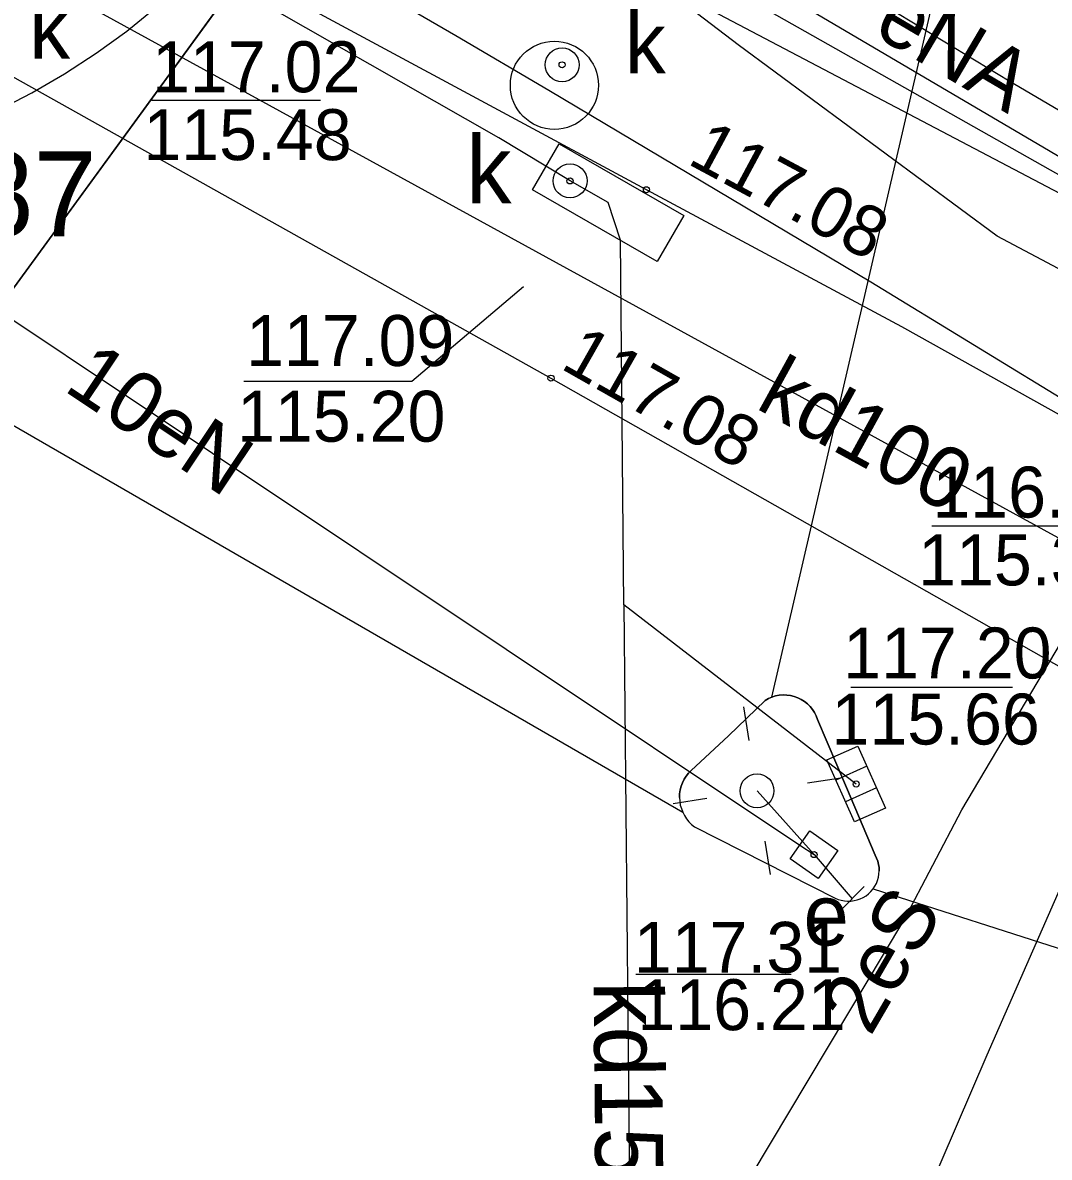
# Model space of a CAD drawing. Extents: x 6434771 to 6436222, y 5663454 to 5664782.
# Drawn here: x 6435485.21 to 6435500.32, y 5663737.33 to 5663754.05 of the extents above; entities that cross this region are included whole.
import ezdxf

# ---------------------------------------------------------------- set-up
doc = ezdxf.new("R2010")
doc.units = 0
for name, color, linetype in [('Warstwa 1', 7, 'Continuous'), ('Warstwa 10', 7, 'Continuous'), ('Warstwa 11', 7, 'Continuous'), ('Warstwa 12', 7, 'Continuous'), ('Warstwa 13', 7, 'Continuous'), ('Warstwa 14', 7, 'Continuous'), ('Warstwa 15', 7, 'Continuous'), ('Warstwa 2', 7, 'Continuous'), ('Warstwa 20', 7, 'Continuous'), ('Warstwa 25', 7, 'Continuous'), ('Warstwa 37', 7, 'Continuous'), ('Warstwa 4', 7, 'Continuous'), ('Warstwa 5', 7, 'Continuous'), ('Warstwa 6', 7, 'Continuous'), ('Warstwa 7', 7, 'Continuous'), ('Warstwa 8', 7, 'Continuous'), ('Warstwa 9', 7, 'Continuous')]:
    doc.layers.add(name, color=color, linetype=linetype)

msp = doc.modelspace()

# ---------------------------------------------------------------- linework, layer by layer
at = {"layer": 'Warstwa 1'}
msp.add_line((6435470.997, 5663730.839), (6435492.76, 5663760.678), dxfattribs=at)
msp.add_line((6435470.997, 5663730.839), (6435492.76, 5663760.678), dxfattribs=at)
at = {"layer": 'Warstwa 10'}
for points in [[(6435502.906, 5663749.121), (6435499.556, 5663750.9), (6435495.743, 5663753.719), (6435493.141, 5663755.707), (6435491.655, 5663756.793), (6435490.221, 5663758.921), (6435486.904, 5663760.627), (6435486.285, 5663762.762), (6435485.976, 5663763.923), (6435485.818, 5663764.186), (6435485.135, 5663764.694), (6435482.837, 5663765.932), (6435479.068, 5663767.917), (6435476.526, 5663769.325), (6435473.404, 5663770.811), (6435468.702, 5663773.586), (6435464.325, 5663776.057), (6435462.108, 5663777.322), (6435461.653, 5663777.543)], [(6435491.642, 5663729.15), (6435493.185, 5663732.067), (6435495.933, 5663737.058), (6435498.182, 5663740.819), (6435499.036, 5663742.451), (6435501.096, 5663745.926), (6435502.906, 5663749.121)]]:
    msp.add_lwpolyline(points, dxfattribs=at)
at = {"layer": 'Warstwa 11'}
msp.add_lwpolyline([(6435496.8, 5663742.14), (6435497.21, 5663741.85), (6435496.92, 5663741.44), (6435496.51, 5663741.73)], close=True, dxfattribs=at)
at = {"layer": 'Warstwa 12'}
for points in [[(6435412.416, 5663810.129), (6435415.262, 5663808.591), (6435421.094, 5663805.32), (6435424.188, 5663803.517), (6435431.948, 5663798.988), (6435438.536, 5663795.223), (6435441.881, 5663793.352), (6435446.715, 5663790.663), (6435457.328, 5663784.61), (6435464.987, 5663780.22), (6435463.498, 5663777.893), (6435461.812, 5663775.135), (6435461.782, 5663774.97), (6435462.658, 5663774.462), (6435473.19, 5663768.188), (6435476.931, 5663765.97), (6435482.323, 5663762.76), (6435492.41, 5663756.825), (6435500.228, 5663752.215), (6435504.143, 5663749.906), (6435504.224, 5663749.74), (6435501.475, 5663743.555), (6435499.406, 5663738.834), (6435496.272, 5663731.55)], [(6435438.167, 5663790.427), (6435446.614, 5663785.109), (6435451.556, 5663782.005), (6435454.233, 5663780.342), (6435458.389, 5663777.624), (6435464.462, 5663773.711), (6435472.677, 5663768.319), (6435479.522, 5663763.835), (6435480.836, 5663762.948), (6435481.551, 5663762.691), (6435484.696, 5663761.854), (6435485.962, 5663761.548), (6435490.821, 5663758.551), (6435495.359, 5663755.846), (6435499.735, 5663753.191), (6435502.687, 5663751.449)], [(6435442.544, 5663789.36), (6435443.777, 5663789.072), (6435448.527, 5663785.183), (6435453.767, 5663780.876), (6435459.724, 5663776.053), (6435465.061, 5663771.72), (6435465.318, 5663771.496), (6435465.657, 5663771.329), (6435465.989, 5663771.156), (6435469.488, 5663769.201), (6435479.699, 5663763.466), (6435490.921, 5663757.208), (6435506.023, 5663748.663), (6435506.188, 5663748.56), (6435506.85, 5663748.207)], [(6435502.7, 5663750.36), (6435478.28, 5663763.2), (6435478.2, 5663764.06), (6435473.666, 5663766.409), (6435472.759, 5663766.93), (6435472.485, 5663766.476), (6435470.728, 5663763.353), (6435468.793, 5663760.079), (6435466.125, 5663761.563), (6435459.946, 5663764.962), (6435453.657, 5663768.526), (6435448.562, 5663771.382), (6435445.748, 5663772.936), (6435441.425, 5663775.193), (6435440.25, 5663775.771), (6435438.278, 5663777.085), (6435429.834, 5663782.097), (6435428.021, 5663783.167), (6435426.875, 5663783.934), (6435418.642, 5663788.513)], [(6435479.35, 5663753.48), (6435496.65, 5663741.93), (6435496.86, 5663741.79)], [(6435496.86, 5663741.79), (6435496.02, 5663742.73)], [(6435496.86, 5663741.79), (6435497.42, 5663741.14)]]:
    msp.add_lwpolyline(points, dxfattribs=at)
at = {"layer": 'Warstwa 14'}
for p, q in [((6435489.595, 5663752.9), (6435487.109, 5663752.9)), ((6435498.592, 5663746.631), (6435501.122, 5663746.631)), ((6435499.783, 5663744.252), (6435497.402, 5663744.252))]:
    msp.add_line(p, q, dxfattribs=at)
for points in [[(6435488.462, 5663748.766), (6435490.939, 5663748.766), (6435492.58, 5663750.159)], [(6435496.521, 5663740.023), (6435494.236, 5663740.023)]]:
    msp.add_lwpolyline(points, dxfattribs=at)
for centre in [(6435493.15, 5663753.425), (6435493.267, 5663751.715), (6435497.48, 5663742.83), (6435496.86, 5663741.79)]:
    msp.add_circle(centre, 0.045, dxfattribs=at)
at = {"layer": 'Warstwa 15'}
msp.add_lwpolyline([(6435493.106, 5663752.262), (6435494.941, 5663751.207), (6435494.55, 5663750.527), (6435492.715, 5663751.582)], close=True, dxfattribs=at)
msp.add_circle((6435493.037, 5663753.123), 0.649, dxfattribs=at)
at = {"layer": 'Warstwa 2'}
msp.add_circle((6435496.02, 5663742.73), 0.25, dxfattribs=at)
at = {"layer": 'Warstwa 20'}
msp.add_line((6435497.244, 5663740.962), (6435497.596, 5663741.318), dxfattribs=at)
at = {"layer": 'Warstwa 25'}
for centre in [(6435494.392, 5663751.584), (6435492.986, 5663748.809)]:
    msp.add_circle(centre, 0.045, dxfattribs=at)
at = {"layer": 'Warstwa 37'}
for points in [[(6435463.766, 5663765.213), (6435478.464, 5663756.942), (6435482.319, 5663754.791), (6435492.986, 5663748.809), (6435501.34, 5663744.068)], [(6435498.15, 5663749.566), (6435494.392, 5663751.584), (6435487.981, 5663755.039), (6435483.719, 5663757.365), (6435480.109, 5663759.328), (6435474.542, 5663762.443)], [(6435538.88, 5663727.97), (6435530.74, 5663732.07), (6435526.71, 5663734.22), (6435522.37, 5663736.515), (6435518.941, 5663738.336), (6435500.728, 5663748.128), (6435498.15, 5663749.566)]]:
    msp.add_lwpolyline(points, dxfattribs=at)
at = {"layer": 'Warstwa 4'}
for p, q in [((6435497.637, 5663743.091), (6435497.18, 5663742.888)), ((6435497.78, 5663742.772), (6435497.323, 5663742.569))]:
    msp.add_line(p, q, dxfattribs=at)
for points in [[(6435495.905, 5663743.471), (6435495.828, 5663743.965)], [(6435496.761, 5663742.845), (6435497.255, 5663742.922)], [(6435495.279, 5663742.615), (6435494.785, 5663742.538)], [(6435496.135, 5663741.989), (6435496.212, 5663741.495)]]:
    msp.add_lwpolyline(points, dxfattribs=at)
for points in [[(6435497.505, 5663743.388), (6435497.912, 5663742.475), (6435497.455, 5663742.272), (6435497.048, 5663743.185)], [(6435496.51, 5663741.73), (6435496.8, 5663742.14), (6435497.21, 5663741.85), (6435496.92, 5663741.44)]]:
    msp.add_lwpolyline(points, close=True, dxfattribs=at)
for centre in [(6435493.15, 5663753.425), (6435493.267, 5663751.715)]:
    msp.add_circle(centre, 0.25, dxfattribs=at)
at = {"layer": 'Warstwa 6'}
for points in [[(6435341.096, 5663801.352), (6435379.471, 5663779.947), (6435374.588, 5663771.455), (6435379.415, 5663768.737), (6435381.775, 5663772.849), (6435383.505, 5663771.998), (6435385.94, 5663776.469), (6435470.997, 5663730.839), (6435492.76, 5663760.678), (6435491.39, 5663761.43), (6435479.337, 5663768.031), (6435470.536, 5663772.987), (6435462.209, 5663778.248), (6435459.254, 5663781.194), (6435463.751, 5663787.49)], [(6435483.82, 5663752.33), (6435484.339, 5663752.531), (6435484.847, 5663752.758), (6435485.343, 5663753.012), (6435485.825, 5663753.291), (6435486.291, 5663753.595), (6435486.741, 5663753.923), (6435487.173, 5663754.273), (6435487.587, 5663754.646), (6435487.98, 5663755.04), (6435489.62, 5663758)], [(6435496.14, 5663744.06), (6435495.6, 5663743.54), (6435495.05, 5663743.03), (6435495.011, 5663742.99), (6435494.977, 5663742.946), (6435494.947, 5663742.899), (6435494.923, 5663742.849), (6435494.903, 5663742.796), (6435494.889, 5663742.742), (6435494.881, 5663742.687), (6435494.879, 5663742.631), (6435494.882, 5663742.575), (6435494.891, 5663742.52), (6435494.906, 5663742.467), (6435494.926, 5663742.415), (6435494.952, 5663742.365), (6435494.982, 5663742.318), (6435495.017, 5663742.275), (6435495.057, 5663742.235), (6435495.1, 5663742.2), (6435497.17, 5663741.15), (6435497.214, 5663741.131), (6435497.26, 5663741.117), (6435497.307, 5663741.109), (6435497.354, 5663741.105), (6435497.402, 5663741.106), (6435497.45, 5663741.112), (6435497.496, 5663741.123), (6435497.541, 5663741.139), (6435497.584, 5663741.16), (6435497.625, 5663741.185), (6435497.663, 5663741.214), (6435497.697, 5663741.247), (6435497.728, 5663741.284), (6435497.755, 5663741.324), (6435497.777, 5663741.366), (6435497.795, 5663741.41), (6435497.808, 5663741.456), (6435497.816, 5663741.503), (6435497.819, 5663741.551), (6435497.817, 5663741.599), (6435497.81, 5663741.646), (6435497.798, 5663741.692), (6435497.781, 5663741.737), (6435497.76, 5663741.78), (6435497.34, 5663742.78), (6435496.91, 5663743.78), (6435496.891, 5663743.832), (6435496.866, 5663743.882), (6435496.836, 5663743.929), (6435496.801, 5663743.973), (6435496.761, 5663744.012), (6435496.718, 5663744.047), (6435496.671, 5663744.077), (6435496.621, 5663744.102), (6435496.568, 5663744.121), (6435496.514, 5663744.134), (6435496.459, 5663744.141), (6435496.403, 5663744.143), (6435496.347, 5663744.138), (6435496.293, 5663744.127), (6435496.239, 5663744.11), (6435496.188, 5663744.088), (6435496.14, 5663744.06)]]:
    msp.add_lwpolyline(points, dxfattribs=at)
msp.add_lwpolyline([(6435506.094, 5663751.807), (6435502.002, 5663754.167), (6435492.76, 5663760.678), (6435470.997, 5663730.839), (6435473.15, 5663729.463), (6435531.111, 5663701.684), (6435548.772, 5663729.662), (6435548.335, 5663741.528), (6435533.459, 5663736.247), (6435529.689, 5663738.733)], close=True, dxfattribs=at)
for centre in [(6435493.15, 5663753.425), (6435493.267, 5663751.715), (6435497.48, 5663742.83), (6435496.86, 5663741.79)]:
    msp.add_circle(centre, 0.045, dxfattribs=at)
at = {"layer": 'Warstwa 7'}
for points in [[(6435494.06, 5663745.47), (6435494.01, 5663750.84), (6435493.828, 5663751.395), (6435493.267, 5663751.715), (6435492.218, 5663752.351), (6435482.709, 5663757.778), (6435477.477, 5663760.656), (6435471.127, 5663764.283), (6435459.707, 5663770.656), (6435452.802, 5663774.699), (6435452.713, 5663774.751), (6435441.812, 5663781.052), (6435432.784, 5663786.245), (6435422.307, 5663792.238), (6435419.942, 5663793.591), (6435412.87, 5663797.641), (6435410.474, 5663799.008), (6435404.799, 5663802.2), (6435401.854, 5663803.878)], [(6435570.813, 5663715.202), (6435567.713, 5663715.938), (6435558.396, 5663718.117), (6435547.992, 5663720.501), (6435546.631, 5663720.829), (6435542.916, 5663722.987), (6435535.688, 5663727.342), (6435521.967, 5663735.656), (6435513.207, 5663740.925), (6435503.804, 5663746.492), (6435497.698, 5663750.223), (6435492.956, 5663753.049), (6435491.587, 5663753.851), (6435485.038, 5663757.648), (6435474.268, 5663763.948), (6435465.727, 5663768.907), (6435457.745, 5663773.563), (6435451.731, 5663776.966), (6435449.57, 5663778.248), (6435445.392, 5663780.676)], [(6435512.73, 5663739.421), (6435512.29, 5663739.781), (6435506.53, 5663743.106), (6435503.049, 5663745.033), (6435485.073, 5663754.898), (6435471.949, 5663762.137), (6435472.75, 5663763.719)], [(6435497.48, 5663742.83), (6435494.06, 5663745.47)], [(6435494.06, 5663745.47), (6435494.19, 5663731.77)]]:
    msp.add_lwpolyline(points, dxfattribs=at)
at = {"layer": 'Warstwa 8'}
for p, q in [((6435496.239, 5663744.11), (6435499.233, 5663757.055)), ((6435496.239, 5663744.11), (6435499.233, 5663757.055)), ((6435486.741, 5663753.923), (6435487.173, 5663754.273)), ((6435486.291, 5663753.595), (6435486.741, 5663753.923)), ((6435485.825, 5663753.291), (6435486.291, 5663753.595)), ((6435485.343, 5663753.012), (6435485.825, 5663753.291)), ((6435484.847, 5663752.758), (6435485.343, 5663753.012)), ((6435479.075, 5663751.578), (6435494.926, 5663742.415)), ((6435479.075, 5663751.578), (6435494.926, 5663742.415)), ((6435496.293, 5663744.127), (6435496.347, 5663744.138)), ((6435496.347, 5663744.138), (6435496.403, 5663744.143)), ((6435496.403, 5663744.143), (6435496.459, 5663744.141)), ((6435496.459, 5663744.141), (6435496.514, 5663744.134)), ((6435495.6, 5663743.54), (6435496.14, 5663744.06)), ((6435496.14, 5663744.06), (6435496.188, 5663744.088)), ((6435496.188, 5663744.088), (6435496.239, 5663744.11)), ((6435496.239, 5663744.11), (6435496.293, 5663744.127)), ((6435496.514, 5663744.134), (6435496.568, 5663744.121)), ((6435496.568, 5663744.121), (6435496.621, 5663744.102)), ((6435496.621, 5663744.102), (6435496.671, 5663744.077)), ((6435496.671, 5663744.077), (6435496.718, 5663744.047)), ((6435496.718, 5663744.047), (6435496.761, 5663744.012)), ((6435496.761, 5663744.012), (6435496.801, 5663743.973)), ((6435496.801, 5663743.973), (6435496.836, 5663743.929)), ((6435496.836, 5663743.929), (6435496.866, 5663743.882)), ((6435496.866, 5663743.882), (6435496.891, 5663743.832)), ((6435496.891, 5663743.832), (6435496.91, 5663743.78)), ((6435496.91, 5663743.78), (6435497.34, 5663742.78)), ((6435495.05, 5663743.03), (6435495.6, 5663743.54)), ((6435494.977, 5663742.946), (6435495.011, 5663742.99)), ((6435495.011, 5663742.99), (6435495.05, 5663743.03)), ((6435494.903, 5663742.796), (6435494.923, 5663742.849)), ((6435494.923, 5663742.849), (6435494.947, 5663742.899)), ((6435494.947, 5663742.899), (6435494.977, 5663742.946)), ((6435494.879, 5663742.631), (6435494.881, 5663742.687)), ((6435494.881, 5663742.687), (6435494.889, 5663742.742)), ((6435494.889, 5663742.742), (6435494.903, 5663742.796)), ((6435497.34, 5663742.78), (6435497.76, 5663741.78)), ((6435494.879, 5663742.631), (6435494.882, 5663742.575)), ((6435494.882, 5663742.575), (6435494.891, 5663742.52)), ((6435494.891, 5663742.52), (6435494.906, 5663742.467)), ((6435494.906, 5663742.467), (6435494.926, 5663742.415)), ((6435494.926, 5663742.415), (6435494.952, 5663742.365)), ((6435494.952, 5663742.365), (6435494.982, 5663742.318)), ((6435494.982, 5663742.318), (6435495.017, 5663742.275)), ((6435495.017, 5663742.275), (6435495.057, 5663742.235)), ((6435495.057, 5663742.235), (6435495.1, 5663742.2)), ((6435495.1, 5663742.2), (6435497.17, 5663741.15)), ((6435497.76, 5663741.78), (6435497.781, 5663741.737)), ((6435497.781, 5663741.737), (6435497.798, 5663741.692)), ((6435497.798, 5663741.692), (6435497.81, 5663741.646)), ((6435497.81, 5663741.646), (6435497.817, 5663741.599)), ((6435497.808, 5663741.456), (6435497.816, 5663741.503)), ((6435497.816, 5663741.503), (6435497.819, 5663741.551)), ((6435497.817, 5663741.599), (6435497.819, 5663741.551)), ((6435497.728, 5663741.284), (6435497.755, 5663741.324)), ((6435497.755, 5663741.324), (6435497.777, 5663741.366)), ((6435497.777, 5663741.366), (6435497.795, 5663741.41)), ((6435497.795, 5663741.41), (6435497.808, 5663741.456)), ((6435497.17, 5663741.15), (6435497.214, 5663741.131)), ((6435497.214, 5663741.131), (6435497.26, 5663741.117)), ((6435497.496, 5663741.123), (6435497.541, 5663741.139)), ((6435497.541, 5663741.139), (6435497.584, 5663741.16)), ((6435497.584, 5663741.16), (6435497.625, 5663741.185)), ((6435497.625, 5663741.185), (6435497.663, 5663741.214)), ((6435497.663, 5663741.214), (6435497.697, 5663741.247)), ((6435497.697, 5663741.247), (6435497.728, 5663741.284)), ((6435497.728, 5663741.284), (6435506.09, 5663738.6)), ((6435497.728, 5663741.284), (6435506.09, 5663738.6)), ((6435497.26, 5663741.117), (6435497.307, 5663741.109)), ((6435497.307, 5663741.109), (6435497.354, 5663741.105)), ((6435497.354, 5663741.105), (6435497.402, 5663741.106)), ((6435497.402, 5663741.106), (6435497.45, 5663741.112)), ((6435497.45, 5663741.112), (6435497.496, 5663741.123))]:
    msp.add_line(p, q, dxfattribs=at)
at = {"layer": 'Warstwa 9'}
for p, q in [((6435486.741, 5663753.922), (6435487.174, 5663754.273)), ((6435486.291, 5663753.595), (6435486.741, 5663753.922)), ((6435485.825, 5663753.291), (6435486.291, 5663753.595)), ((6435485.343, 5663753.012), (6435485.825, 5663753.291)), ((6435484.847, 5663752.758), (6435485.343, 5663753.012))]:
    msp.add_line(p, q, dxfattribs=at)

# ---------------------------------------------------------------- texts
at = {"layer": 'Warstwa 11'}
msp.add_text('2eS', height=0.9, rotation=59.8053, dxfattribs=at).set_placement((6435497.688, 5663739.097))
at = {"layer": 'Warstwa 13'}
for s, rotation, p in [('eNA', 329.445, (6435497.702, 5663753.886)), ('10eN', 326.2708, (6435485.792, 5663748.638))]:
    msp.add_text(s, height=0.9, rotation=rotation, dxfattribs=at).set_placement(p)
at = {"layer": 'Warstwa 14'}
for s, p in [('115.48', (6435486.984, 5663752.021)), ('115.20', (6435488.364, 5663747.873)), ('115.38', (6435498.392, 5663745.756)), ('115.66', (6435497.116, 5663743.412)), ('116.21', (6435494.259, 5663739.204))]:
    msp.add_text(s, height=0.75, dxfattribs=at).set_placement(p)
at = {"layer": 'Warstwa 25'}
for rotation, p in [(331.7655, (6435494.976, 5663751.977)), (330.4248, (6435493.107, 5663748.962))]:
    msp.add_text('117.08', height=0.75, rotation=rotation, dxfattribs=at).set_placement(p)
at = {"layer": 'Warstwa 4'}
msp.add_text('1187', height=1.25, dxfattribs=at).set_placement((6435482.58, 5663750.9))
at = {"layer": 'Warstwa 5'}
for s, height, p in [('k', 0.9, (6435485.305, 5663753.514)), ('k', 0.9, (6435494.076, 5663753.298)), ('k', 1, (6435491.737, 5663751.384)), ('e', 0.9, (6435496.704, 5663740.452))]:
    msp.add_text(s, height=height, dxfattribs=at).set_placement(p)
at = {"layer": 'Warstwa 6'}
for s, p in [('117.02', (6435487.112, 5663753.021)), ('117.09', (6435488.496, 5663748.988)), ('116.97', (6435498.602, 5663746.756)), ('117.20', (6435497.289, 5663744.385)), ('117.31', (6435494.206, 5663740.049))]:
    msp.add_text(s, height=0.75, dxfattribs=at).set_placement(p)
at = {"layer": 'Warstwa 7'}
for s, height, rotation, p in [('kd100', 0.9, 331.2441, (6435495.979, 5663748.377)), ('kd150', 1, 270.5449, (6435493.613, 5663739.923))]:
    msp.add_text(s, height=height, rotation=rotation, dxfattribs=at).set_placement(p)

doc.saveas('drawing.dxf')
